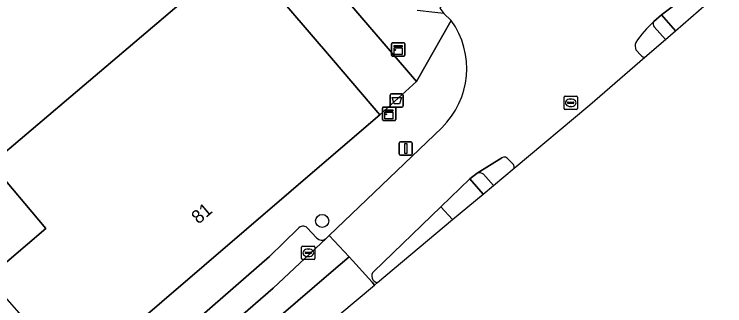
# Model space of a CAD drawing. Extents: x 161772 to 163126, y 383092 to 383917.
# Drawn here: x 162476 to 162529.4, y 383382.9 to 383404.8 of the extents above; entities that cross this region are included whole.
import ezdxf

# ---------------------------------------------------------------- set-up
doc = ezdxf.new("R2010")
doc.units = 0
for name, color, linetype in [('IMGEO_Afvalbak', 7, 'Continuous'), ('IMGEO_Boom', 7, 'Continuous'), ('IMGEO_Erf', 7, 'Continuous'), ('IMGEO_Kast', 7, 'Continuous'), ('IMGEO_Kolk', 7, 'Continuous'), ('IMGEO_Lichtmast', 7, 'Continuous'), ('IMGEO_Pand', 7, 'Continuous'), ('IMGEO_Pand_nummerreeks', 7, 'Continuous'), ('IMGEO_Parkeervlak_open', 7, 'Continuous'), ('IMGEO_Rijbaan_lokaal_gesloten', 7, 'Continuous'), ('IMGEO_Rijbaan_lokaal_open', 7, 'Continuous'), ('IMGEO_Rioolput', 7, 'Continuous'), ('IMGEO_Verkeerseiland_gesloten', 7, 'Continuous'), ('IMGEO_Verkeerseiland_open', 7, 'Continuous'), ('IMGEO_Voetpad_gesloten', 7, 'Continuous'), ('IMGEO_Voetpad_open', 7, 'Continuous')]:
    doc.layers.add(name, color=color, linetype=linetype)

msp = doc.modelspace()

# ---------------------------------------------------------------- linework, layer by layer
at = {"layer": 'IMGEO_Afvalbak'}
for p, q in [((162504.262, 383397.924), (162504.262, 383398.724)), ((162504.262, 383398.724), (162504.262, 383397.924)), ((162504.362, 383398.824), (162505.152, 383398.824)), ((162505.152, 383398.824), (162504.362, 383398.824)), ((162505.252, 383398.724), (162505.252, 383397.924)), ((162505.252, 383397.924), (162505.252, 383398.724)), ((162505.152, 383397.824), (162504.362, 383397.824)), ((162504.362, 383397.824), (162505.152, 383397.824))]:
    msp.add_line(p, q, dxfattribs=at)
msp.add_lwpolyline([(162504.405, 383398.538), (162505.109, 383398.538), (162504.96, 383398.068), (162504.554, 383398.068), (162504.405, 383398.538)], dxfattribs=at)
for centre, start, end in [((162504.362, 383398.724), 90, 180), ((162504.362, 383398.724), 90, 180), ((162505.152, 383398.724), 0, 90), ((162505.152, 383398.724), 360, 90), ((162504.362, 383397.924), 180, 270), ((162504.362, 383397.924), 180, 270), ((162505.152, 383397.924), 270, 0), ((162505.152, 383397.924), 270, 0)]:
    msp.add_arc(centre, 0.1, start, end, dxfattribs=at)
at = {"layer": 'IMGEO_Boom'}
msp.add_circle((162499.161, 383389.293), 0.489, dxfattribs=at)
at = {"layer": 'IMGEO_Erf'}
msp.add_lwpolyline([(162469.181, 383381.473), (162471.492, 383383.46), (162467.811, 383387.744), (162470.086, 383389.699), (162474.088, 383385.068), (162478.415, 383388.739), (162474.314, 383393.573), (162489.4, 383406.371), (162493.01, 383409.473), (162500, 383401.316), (162503.481, 383397.254), (162506.255, 383399.731), (162500, 383407.002), (162474.445, 383436.708)], dxfattribs=at)
at = {"layer": 'IMGEO_Kast'}
for p, q in [((162504.363, 383401.718), (162504.363, 383402.559)), ((162504.363, 383402.559), (162504.363, 383401.718)), ((162504.438, 383402.643), (162505.279, 383402.643)), ((162505.279, 383402.643), (162504.438, 383402.643)), ((162505.363, 383402.568), (162505.363, 383401.727)), ((162505.363, 383401.727), (162505.363, 383402.568)), ((162505.288, 383401.643), (162504.447, 383401.643)), ((162504.447, 383401.643), (162505.288, 383401.643)), ((162503.682, 383396.896), (162503.682, 383397.737)), ((162503.682, 383397.737), (162503.682, 383396.896)), ((162503.757, 383397.821), (162504.598, 383397.821)), ((162504.598, 383397.821), (162503.757, 383397.821)), ((162504.682, 383397.746), (162504.682, 383396.905)), ((162504.682, 383396.905), (162504.682, 383397.746)), ((162504.607, 383396.821), (162503.766, 383396.821)), ((162503.766, 383396.821), (162504.607, 383396.821))]:
    msp.add_line(p, q, dxfattribs=at)
for points in [[(162504.558, 383402.433), (162505.158, 383402.433), (162505.158, 383402.348), (162504.558, 383402.348), (162504.558, 383402.433)], [(162504.558, 383402.258), (162505.158, 383402.258), (162505.158, 383401.769), (162504.558, 383401.769), (162504.558, 383402.258)], [(162503.877, 383397.611), (162504.477, 383397.611), (162504.477, 383397.526), (162503.877, 383397.526), (162503.877, 383397.611)], [(162503.877, 383397.436), (162504.477, 383397.436), (162504.477, 383396.947), (162503.877, 383396.947), (162503.877, 383397.436)]]:
    msp.add_lwpolyline(points, dxfattribs=at)
for centre in [(162504.642, 383402.107), (162503.961, 383397.285)]:
    msp.add_circle(centre, 0.0377, dxfattribs=at)
for centre, start, end in [((162504.441, 383402.565), 92.4484, 184.2845), ((162504.441, 383402.565), 92.4484, 184.2845), ((162505.285, 383402.565), 2.4484, 94.2845), ((162505.285, 383402.565), 2.4484, 94.2845), ((162504.441, 383401.721), 182.4484, 274.2845), ((162504.441, 383401.721), 182.4484, 274.2845), ((162505.285, 383401.721), 272.4484, 4.2845), ((162505.285, 383401.721), 272.4484, 4.2845), ((162503.76, 383397.743), 92.4484, 184.2845), ((162503.76, 383397.743), 92.4484, 184.2845), ((162504.604, 383397.743), 2.4484, 94.2845), ((162504.604, 383397.743), 2.4484, 94.2845), ((162503.76, 383396.899), 182.4484, 274.2845), ((162503.76, 383396.899), 182.4484, 274.2845), ((162504.604, 383396.899), 272.4484, 4.2845), ((162504.604, 383396.899), 272.4484, 4.2845)]:
    msp.add_arc(centre, 0.0779, start, end, dxfattribs=at)
at = {"layer": 'IMGEO_Kolk'}
for p, q in [((162497.621, 383386.478), (162497.621, 383387.33)), ((162497.696, 383387.404), (162498.548, 383387.404)), ((162498.622, 383387.33), (162498.622, 383386.478)), ((162497.88, 383386.898), (162497.88, 383386.91)), ((162498.318, 383386.861), (162497.92, 383386.861)), ((162497.923, 383386.947), (162498.321, 383386.947)), ((162498.109, 383387.184), (162498.134, 383387.184)), ((162498.364, 383386.91), (162498.364, 383386.898)), ((162498.548, 383386.404), (162497.696, 383386.404)), ((162498.132, 383386.624), (162498.107, 383386.624))]:
    msp.add_line(p, q, dxfattribs=at)
for points in [[(162497.621, 383386.478), (162497.621, 383387.33)], [(162497.696, 383387.404), (162498.548, 383387.404)], [(162498.622, 383387.33), (162498.622, 383386.478)], [(162498.548, 383386.404), (162497.696, 383386.404)]]:
    msp.add_lwpolyline(points, dxfattribs=at)
for centre, radius, start, end in [((162497.698, 383387.328), 0.0765, 91.552, 178.448), ((162497.698, 383387.328), 0.0765, 91.552, 178.448), ((162498.546, 383387.328), 0.0765, 1.552, 88.448), ((162498.546, 383387.328), 0.0765, 1.552, 88.448), ((162497.92, 383386.907), 0.0403, 85.8775, 175.7526), ((162497.917, 383386.897), 0.0366, 178.938, 274.7102), ((162498.321, 383386.904), 0.043, 264.8664, 352.4533), ((162498.325, 383386.909), 0.0386, 1.7309, 96.639), ((162497.698, 383386.48), 0.0765, 181.552, 268.448), ((162497.698, 383386.48), 0.0765, 181.552, 268.448), ((162498.546, 383386.48), 0.0765, 271.552, 358.448), ((162498.546, 383386.48), 0.0765, 271.552, 358.448)]:
    msp.add_arc(centre, radius, start, end, dxfattribs=at)
for centre, major_axis, ratio, start_param, end_param in [((162498.108, 383386.904), (-0.387, 0.002), 0.722429, 4.712389, 7.853982), ((162498.133, 383386.904), (-0.39, 0.002), 0.717154, 1.570796, 4.712389)]:
    msp.add_ellipse(centre, major_axis=major_axis, ratio=ratio, start_param=start_param, end_param=end_param, dxfattribs=at)
at = {"layer": 'IMGEO_Lichtmast'}
for p, q in [((162504.939, 383394.323), (162504.939, 383395.123)), ((162504.939, 383395.123), (162504.939, 383394.323)), ((162505.039, 383395.223), (162505.829, 383395.223)), ((162505.829, 383395.223), (162505.039, 383395.223)), ((162505.929, 383395.123), (162505.929, 383394.323)), ((162505.929, 383394.323), (162505.929, 383395.123)), ((162505.829, 383394.223), (162505.039, 383394.223)), ((162505.039, 383394.223), (162505.829, 383394.223))]:
    msp.add_line(p, q, dxfattribs=at)
msp.add_lwpolyline([(162505.359, 383395.098), (162505.509, 383395.098), (162505.509, 383394.348), (162505.359, 383394.348), (162505.359, 383395.098)], dxfattribs=at)
for centre, start, end in [((162505.039, 383395.123), 90, 180), ((162505.039, 383395.123), 90, 180), ((162505.829, 383395.123), 0, 90), ((162505.829, 383395.123), 360, 90), ((162505.039, 383394.323), 180, 270), ((162505.039, 383394.323), 180, 270), ((162505.829, 383394.323), 270, 0), ((162505.829, 383394.323), 270, 0)]:
    msp.add_arc(centre, 0.1, start, end, dxfattribs=at)
at = {"layer": 'IMGEO_Pand'}
msp.add_lwpolyline([(162500, 383394.271), (162503.481, 383397.254), (162500, 383401.316), (162493.01, 383409.473), (162489.4, 383406.371), (162474.314, 383393.573), (162478.415, 383388.739), (162474.088, 383385.068), (162474.161, 383384.983), (162475.491, 383383.445), (162480.594, 383377.64)], close=True, dxfattribs=at)
at = {"layer": 'IMGEO_Parkeervlak_open'}
for points in [[(162497.356, 383388.716), (162495.209, 383386.638), (162489.959, 383382.059), (162476.359, 383370.433)], [(162498.748, 383388.038), (162498.032, 383388.786)], [(162464.826, 383358.018), (162467.172, 383359.987), (162485.292, 383375.412), (162491.686, 383380.972), (162495.478, 383384.248), (162499.449, 383387.988)]]:
    msp.add_lwpolyline(points, dxfattribs=at)
for centre, radius, start, end in [((162497.725, 383388.454), 0.452, 47.1984, 144.6254), ((162499.122, 383388.344), 0.484, 219.3114, 312.5289)]:
    msp.add_arc(centre, radius, start, end, dxfattribs=at)
at = {"layer": 'IMGEO_Rijbaan_lokaal_gesloten'}
for points in [[(162524.059, 383404.227), (162524.635, 383404.726), (162527.037, 383406.573), (162529.387, 383408.478), (162528.457, 383409.71), (162526.837, 383411.857), (162526.303, 383411.446), (162520.655, 383407.097)], [(162512.853, 383407.956), (162512.013, 383408.869), (162507.986, 383405.246), (162508.288, 383404.84), (162508.849, 383404.307)], [(162523.098, 383401.68), (162522.718, 383402.108)], [(162513.584, 383393.257), (162519.262, 383397.999), (162523.393, 383401.558)], [(162508.138, 383396.281), (162499.683, 383388.214), (162501.18, 383386.596), (162502.922, 383384.713), (162503.092, 383384.494), (162503.092, 383384.494)], [(162503.036, 383385.509), (162508.081, 383390.361), (162510.257, 383392.438), (162510.785, 383392.863), (162512.647, 383394.013)], [(162513.148, 383393.907), (162513.513, 383393.514)], [(162477.128, 383365.985), (162499.827, 383385.459), (162501.18, 383386.596), (162499.683, 383388.214), (162499.449, 383387.988), (162495.478, 383384.248), (162491.686, 383380.972)], [(162174.82, 383097.237), (162181.627, 383109.075), (162185.082, 383115.085), (162267.807, 383184.457), (162331.864, 383238.174), (162334.992, 383240.797), (162372.302, 383272.085), (162439.186, 383331.12), (162452.553, 383342.284), (162503.092, 383384.494), (162503.092, 383384.494), (162502.922, 383384.713), (162501.18, 383386.596), (162499.827, 383385.459), (162477.128, 383365.985), (162459.036, 383350.651), (162175.227, 383109.464), (162171.607, 383105.25), (162169.364, 383100.909), (162168.706, 383099.067), (162168.602, 383098.586), (162174.82, 383097.237), (162174.82, 383097.237)], [(162503.092, 383384.494), (162503.315, 383384.68)]]:
    msp.add_lwpolyline(points, dxfattribs=at)
for centre, radius, start, end in [((162503.873, 383400.703), 6.144, 313.9597, 35.9154), ((162529.563, 383398.088), 8.245, 131.8785, 146.3814), ((162523.418, 383402.408), 0.761, 161.2155, 203.1977), ((162523.493, 383402.216), 0.666, 233.6286, 261.2978), ((162523.497, 383402.207), 0.658, 260.798, 260.8427), ((162512.842, 383393.697), 0.372, 34.5024, 121.6051), ((162513.114, 383393.265), 0.47, 358.9712, 31.916), ((162513.128, 383393.259), 0.456, 359.7716, 359.8012), ((162503.356, 383385.155), 0.477, 132.1432, 265.0582)]:
    msp.add_arc(centre, radius, start, end, dxfattribs=at)
at = {"layer": 'IMGEO_Rijbaan_lokaal_open'}
for points in [[(162523.393, 383401.558), (162524.929, 383402.882), (162524.929, 383402.882), (162524.09, 383403.828)], [(162522.718, 383402.108), (162523.098, 383401.68)]]:
    msp.add_lwpolyline(points, dxfattribs=at)
for centre, radius, start, end in [((162529.563, 383398.088), 8.245, 131.8785, 146.3814), ((162524.34, 383404.048), 0.333, 147.5593, 221.3259), ((162523.418, 383402.408), 0.761, 161.2155, 203.1977), ((162523.493, 383402.216), 0.666, 233.6286, 261.2978), ((162523.497, 383402.207), 0.658, 260.798, 260.8427)]:
    msp.add_arc(centre, radius, start, end, dxfattribs=at)
at = {"layer": 'IMGEO_Rioolput'}
for p, q in [((162517.318, 383397.723), (162517.318, 383398.575)), ((162517.393, 383398.649), (162518.245, 383398.649)), ((162518.319, 383398.575), (162518.319, 383397.723)), ((162517.577, 383398.143), (162517.577, 383398.155)), ((162518.015, 383398.106), (162517.617, 383398.106)), ((162517.62, 383398.192), (162518.018, 383398.192)), ((162517.806, 383398.429), (162517.831, 383398.429)), ((162518.061, 383398.155), (162518.061, 383398.143)), ((162518.245, 383397.649), (162517.393, 383397.649)), ((162517.829, 383397.869), (162517.804, 383397.869))]:
    msp.add_line(p, q, dxfattribs=at)
for points in [[(162517.318, 383397.723), (162517.318, 383398.575)], [(162517.393, 383398.649), (162518.245, 383398.649)], [(162518.319, 383398.575), (162518.319, 383397.723)], [(162518.245, 383397.649), (162517.393, 383397.649)]]:
    msp.add_lwpolyline(points, dxfattribs=at)
for centre, radius, start, end in [((162517.395, 383398.573), 0.0765, 91.552, 178.448), ((162517.395, 383398.573), 0.0765, 91.552, 178.448), ((162518.243, 383398.573), 0.0765, 1.552, 88.448), ((162518.243, 383398.573), 0.0765, 1.552, 88.448), ((162517.617, 383398.152), 0.0403, 85.8775, 175.7526), ((162517.614, 383398.142), 0.0366, 178.938, 274.7102), ((162518.018, 383398.149), 0.043, 264.8664, 352.4533), ((162518.022, 383398.154), 0.0386, 1.7309, 96.639), ((162517.395, 383397.725), 0.0765, 181.552, 268.448), ((162517.395, 383397.725), 0.0765, 181.552, 268.448), ((162518.243, 383397.725), 0.0765, 271.552, 358.448), ((162518.243, 383397.725), 0.0765, 271.552, 358.448)]:
    msp.add_arc(centre, radius, start, end, dxfattribs=at)
for centre, major_axis, ratio, start_param, end_param in [((162517.805, 383398.149), (-0.387, 0.002), 0.722429, 4.712389, 7.853982), ((162517.83, 383398.149), (-0.39, 0.002), 0.717154, 1.570796, 4.712389)]:
    msp.add_ellipse(centre, major_axis=major_axis, ratio=ratio, start_param=start_param, end_param=end_param, dxfattribs=at)
at = {"layer": 'IMGEO_Verkeerseiland_gesloten'}
for points in [[(162524.929, 383402.882), (162525.688, 383403.536), (162525.688, 383403.536), (162524.635, 383404.726), (162524.059, 383404.227)], [(162524.09, 383403.828), (162524.929, 383402.882), (162524.929, 383402.882)], [(162510.785, 383392.863), (162510.257, 383392.438), (162511.248, 383391.306), (162511.248, 383391.306), (162512.018, 383391.949)], [(162512.018, 383391.949), (162512.018, 383391.949), (162511.279, 383392.79)], [(162503.315, 383384.68), (162508.954, 383389.39), (162508.954, 383389.39), (162508.081, 383390.361), (162503.036, 383385.509)]]:
    msp.add_lwpolyline(points, dxfattribs=at)
for centre, radius, start, end in [((162524.34, 383404.048), 0.333, 147.5593, 221.3259), ((162510.968, 383392.394), 0.504, 51.8699, 111.3182), ((162503.356, 383385.155), 0.477, 132.1432, 265.0582)]:
    msp.add_arc(centre, radius, start, end, dxfattribs=at)
at = {"layer": 'IMGEO_Verkeerseiland_open'}
for points in [[(162512.647, 383394.013), (162510.785, 383392.863)], [(162513.513, 383393.514), (162513.148, 383393.907)], [(162511.279, 383392.79), (162512.018, 383391.949), (162512.018, 383391.949), (162513.584, 383393.257)]]:
    msp.add_lwpolyline(points, dxfattribs=at)
for centre, radius, start, end in [((162512.842, 383393.697), 0.372, 34.5024, 121.6051), ((162513.114, 383393.265), 0.47, 358.9712, 31.916), ((162513.128, 383393.259), 0.456, 359.7716, 359.8012), ((162510.968, 383392.394), 0.504, 51.8699, 111.3182)]:
    msp.add_arc(centre, radius, start, end, dxfattribs=at)
at = {"layer": 'IMGEO_Voetpad_gesloten'}
msp.add_lwpolyline([(162525.688, 383403.536), (162528.001, 383405.529), (162528.001, 383405.529), (162527.037, 383406.573), (162524.635, 383404.726), (162525.688, 383403.536)], close=True, dxfattribs=at)
at = {"layer": 'IMGEO_Voetpad_open'}
for points in [[(162472.696, 383439.503), (162474.445, 383436.708), (162500, 383407.002), (162506.255, 383399.731), (162508.849, 383404.307), (162508.288, 383404.84), (162507.61, 383404.908), (162506.284, 383405.065)], [(162508.849, 383404.307), (162506.255, 383399.731), (162503.481, 383397.254), (162500, 383394.271), (162480.594, 383377.64)], [(162499.449, 383387.988), (162499.683, 383388.214), (162508.138, 383396.281)], [(162476.359, 383370.433), (162489.959, 383382.059), (162495.209, 383386.638), (162497.356, 383388.716)], [(162498.032, 383388.786), (162498.748, 383388.038)]]:
    msp.add_lwpolyline(points, dxfattribs=at)
msp.add_lwpolyline([(162508.954, 383389.39), (162511.248, 383391.306), (162511.248, 383391.306), (162510.257, 383392.438), (162508.081, 383390.361), (162508.954, 383389.39)], close=True, dxfattribs=at)
for centre, radius, start, end in [((162503.873, 383400.703), 6.144, 313.9597, 35.9154), ((162497.725, 383388.454), 0.452, 47.1984, 144.6254), ((162499.122, 383388.344), 0.484, 219.3114, 312.5289)]:
    msp.add_arc(centre, radius, start, end, dxfattribs=at)

# ---------------------------------------------------------------- texts
at = {"layer": 'IMGEO_Pand_nummerreeks'}
msp.add_text('81', height=1, rotation=40.6112, dxfattribs=at).set_placement((162489.874, 383389.013))

doc.saveas('drawing.dxf')
